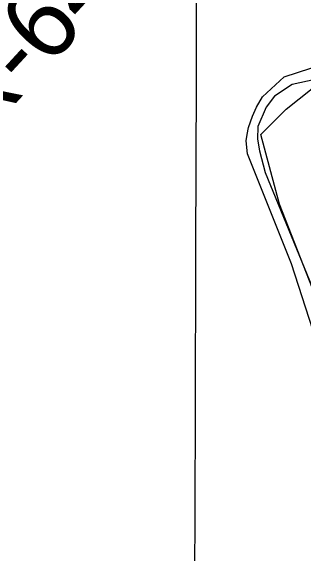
# Model space of a CAD drawing. Extents: x 3161665 to 3199565, y 885729 to 911164.
# Drawn here: x 3176165 to 3176493, y 906286 to 906896 of the extents above; entities that cross this region are included whole.
import ezdxf

# ---------------------------------------------------------------- set-up
doc = ezdxf.new("R2010")
doc.units = 0
for name, color, linetype in [('V-GRID-MAJR', 7, 'Continuous'), ('V-RIVR-RANG-IDEN', 7, 'Continuous'), ('V-TOPO-SHOR', 7, 'Continuous'), ('V-WETL-SWMP', 7, 'Continuous')]:
    doc.layers.add(name, color=color, linetype=linetype)

msp = doc.modelspace()

# ---------------------------------------------------------------- linework, layer by layer
at = {"layer": 'V-GRID-MAJR'}
msp.add_spline([(3176327.9560000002, 891166.601), (3176345.5840000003, 897226.295), (3176363.22, 903289.0750000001), (3176380.857, 909351.9), (3176380.866, 909354.938)], degree=3, dxfattribs=at)
at = {"layer": 'V-TOPO-SHOR'}
msp.add_lwpolyline([(3175767.1638393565, 905286.9007562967), (3176543.7460704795, 906088.4478202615), (3176615.0489136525, 906187.8092936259), (3176530.466766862, 906514.9836096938), (3176466.850466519, 906678.6176434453), (3176445.697117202, 906756.8570179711), (3176474.1932540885, 906785.2281529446), (3176545.402345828, 906841.9391724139), (3176801.4613215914, 906912.4607536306), (3176844.0805250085, 906898.1501842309)], dxfattribs=at)
at = {"layer": 'V-WETL-SWMP'}
for points in [[(3176639.541000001, 906847.4939999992), (3176480.742000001, 906812.9599999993), (3176461.013000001, 906799.8359999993), (3176451.603000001, 906787.4329999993), (3176442.530000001, 906765.6879999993), (3176441.868000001, 906751.6799999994), (3176444.324000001, 906738.4319999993), (3176450.416000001, 906714.0719999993), (3176508.980000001, 906571.8759999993)], [(3176429.403000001, 906749.8029999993), (3176430.415000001, 906756.8029999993), (3176432.015000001, 906764.5789999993), (3176436.368000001, 906777.3989999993), (3176440.901000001, 906787.6879999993), (3176447.776000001, 906799.1309999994), (3176472.033000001, 906821.5709999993), (3176532.862000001, 906841.4719999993)], [(3176222.2690000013, 905766.5019999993), (3176410.588000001, 905957.2619999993), (3176482.657000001, 906038.5969999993), (3176495.365000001, 906049.0349999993), (3176513.734000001, 906062.7499999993), (3176523.6780000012, 906066.0029999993), (3176535.559000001, 906067.8829999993), (3176546.266000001, 906068.4069999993), (3176557.944000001, 906068.7309999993), (3176571.962000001, 906069.8209999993), (3176582.091000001, 906071.5159999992), (3176589.1070000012, 906073.2279999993), (3176593.206000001, 906075.5409999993), (3176596.150000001, 906079.9999999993), (3176600.285000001, 906088.5399999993), (3176602.260000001, 906093.7839999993), (3176606.203000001, 906137.7429999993), (3176562.989000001, 906345.6329999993), (3176519.991000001, 906487.3539999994), (3176480.203000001, 906611.3469999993), (3176430.878000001, 906735.1989999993), (3176429.403000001, 906749.8029999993)]]:
    msp.add_lwpolyline(points, dxfattribs=at)

# ---------------------------------------------------------------- texts
at = {"layer": 'V-RIVR-RANG-IDEN'}
msp.add_text('R-64', height=82.999998, rotation=47.38144094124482, dxfattribs=at).set_placement((3176128.285188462, 906745.6329340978))

doc.saveas('drawing.dxf')
